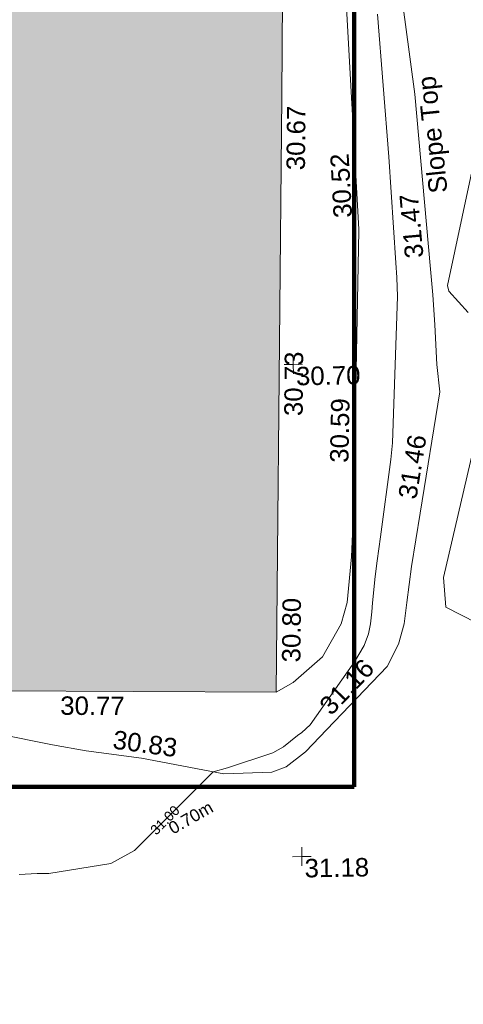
# Model space of a CAD drawing. Header units: millimetres. Extents: x -287732 to 520720, y -88450 to 287754.
# Tile 283 of 383: x 120288 to 129302, y 113792 to 133799. Entities that reach past the tile are written whole.
import ezdxf

# ---------------------------------------------------------------- set-up
doc = ezdxf.new("R2010")
doc.units = ezdxf.units.MM
doc.linetypes.add('IMPORT-UG_ELEC_QLB2 _2_', pattern=[2500, 1500, -300.0000000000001, 0, -50, 150, -300.0000000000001, 0, -200])
doc.linetypes.add('IMPORT-UG_ELEC_STREET LIGHTING_QLB2 _2_', pattern=[2700, 1500, -300.0000000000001, 0, -250, 150, -300.0000000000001, 0, -200])
for name, color, linetype, lineweight, true_color in [('00_UAV_BUILDING_OUTLINE', 5, 'Continuous', 9, 0x0000ff), ('00_UAV_LEVEL_SPOT', 7, 'Continuous', 9, 0x666666), ('00_UAV_SLOPE_BOTTOM', 30, 'Continuous', 9, 0xff7f00), ('00_UAV_SLOPE_TOP', 40, 'Continuous', 9, 0xffbf00), ('01_DTM_CONTOUR_MNR', 7, 'Continuous', 9, 0xa5a552), ('01_DTM_CONTOUR_MNR_LABELS', 7, 'Continuous', 9, 0xa5a552), ('12333-PUM-2D-U-0001-C01 - Rev2_REVIT IMPORT_dwg', 7, 'Continuous', 9, 0x767676), ('A_RHA_Line', 7, 'Continuous', 9, 0x00a600), ('PUM-ELECTRIC-QLB2', 1, 'IMPORT-UG_ELEC_QLB2 _2_', 9, 0xff0000)]:
    doc.layers.add(name, color=color, linetype=linetype, lineweight=lineweight, true_color=true_color)
doc.layers.add('A_RHA_Detail', color=7, linetype='Continuous', lineweight=9)
doc.styles.add('Arial_1', font='arial.ttf', dxfattribs={"height": 250})
doc.styles.add('Swis721 Lt BT_1', font='swissl.ttf', dxfattribs={"height": 200})
doc.styles.add('Swis721 Lt BT_2', font='swissl.ttf', dxfattribs={"height": 375})

# ---------------------------------------------------------------- blocks, each defined once
blk = doc.blocks.new('12333-PUM-2D-U-0001-C01 - Rev2_REVIT IMPORT_dwg_UAV-2077255-Site Location Plan Proposed')
at = {"layer": '00_UAV_LEVEL_SPOT', "color": 254, "true_color": 0xcccccc, "flags": 128}
for points in [[(0, -500.0000000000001), (0, 0), (-500.0000000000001, 0)], [(500.0000000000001, 0), (0, 0), (0, 500.0000000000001)]]:
    blk.add_lwpolyline(points, dxfattribs=at)
blk = doc.blocks.new('12333-PUM-2D-U-0001-C01 - Rev2_REVIT IMPORT_dwg_MGS62954_T2_Galway_ITM_3d_Rev1-2077680-Site Location Plan Proposed')
at = {"layer": '00_UAV_SLOPE_BOTTOM', "color": 254, "true_color": 0xcccccc, "flags": 128}
blk.add_lwpolyline([(534029539.7980002, 725673348.1600001), (534029884.798, 725673540.1600002), (534030493.798, 725674053.1600002), (534030884.798, 725674714.1600002), (534031007.7980002, 725675142.1600001), (534031113.7980001, 725676068.1600001), (534031169.7980001, 725677001.1600002), (534031196.5372235, 725677726.4295961), (534031379.798, 725682697.1600003), (534031378.8274113, 725682722.4936513), (534031187.4078652, 725687718.7967817), (534031152.7980001, 725688622.1600001), (534030929.798, 725690689.1600001), (534030780.7980001, 725691037.1600001), (534030557.7980001, 725691312.1600003), (534030292.7980001, 725691594.1600002), (534029889.798, 725691864.1600002), (534029489.2406164, 725691956.7223403), (534029400.7980001, 725691977.1600002), (534028898.7980001, 725692072.1600003), (534028298.798, 725692150.1600002), (534024510.4784374, 725692333.592356)], dxfattribs=at)
at = {"layer": '00_UAV_SLOPE_TOP', "color": 254, "true_color": 0xcccccc, "flags": 128}
blk.add_lwpolyline([(534023859.7980002, 725672598.1600001), (534024975.798, 725672358.1600001), (534025652.798, 725672221.1600002), (534025914.0072622, 725672182.8833323), (534026778.7980001, 725672056.1600001), (534028443.798, 725671708.1600001), (534029417.7980001, 725671727.1600002), (534029712.7980001, 725671831.1600001), (534030108.798, 725672126.1600002), (534030553.2112755, 725672574.5154394), (534031799.7980001, 725673832.1600003), (534032041.798, 725674282.1600002), (534032160.7980001, 725674691.1600001), (534032224.7980002, 725675122.16), (534032331.7980001, 725675856.1600001), (534032525.915736, 725676934.3209889), (534032968.7980002, 725679394.1600001), (534032917.7980001, 725679945.1600002), (534032889.798, 725680758.1600002), (534032861.7980001, 725681364.1600002), (534032823.6186489, 725681889.4153154), (534032564.7980001, 725685450.1600001), (534032398.0738111, 725686869.5093468), (534031956.798, 725690626.1600003)], dxfattribs=at)
at = {"layer": '01_DTM_CONTOUR_MNR', "color": 254, "true_color": 0xcccccc, "flags": 128}
for points in [[(534024250.7640529, 725669734.3969457), (534024615.6570021, 725669749.9792511), (534024856.2301365, 725669747.6020641), (534026120.2666638, 725669928.9572799), (534026599.3771389, 725670181.5222443), (534027231.3601657, 725670789.4195963), (534028230, 725671750.0000001), (534028519.5605678, 725671828.6175739), (534029448.7291521, 725672117.8435509), (534029664.6498303, 725672235.4838711), (534029954.5658684, 725672462.6835803), (534030046.8640475, 725672517.0508404), (534030217.4682875, 725672672.9976625), (534031142.4142172, 725673940.4342538), (534031344.371305, 725674265.818752), (534031436.5483236, 725674503.6932939), (534031476.8531222, 725674700.6741699), (534031511.0396519, 725674943.9410058), (534031528.6308851, 725675131.4275887), (534031588.1967706, 725675660.732494), (534031635.8540196, 725675979.4841441), (534031714.4091898, 725676464.9771758), (534031948.1608068, 725678033.224627), (534031985.5316988, 725678374.7534347), (534032139.8824271, 725681343.0670948), (534032136.9083803, 725681727.5481737), (534032118.7372913, 725682031.1432635), (534032017.1983948, 725684184.9962589), (534031832.9546013, 725687084.5630596)], [(534033632.0116445, 725674685.552835), (534033011.0893589, 725675012.8986715), (534032974.7417241, 725675617.7085242), (534033618.9060435, 725678167.4610142)], [(534033574.2451833, 725680994.9105221), (534033184.8175726, 725681432.1816828), (534033161.9276544, 725681550.8961946), (534033988.7478467, 725685118.0686824)]]:
    blk.add_lwpolyline(points, dxfattribs=at)
at = {"xscale": 0.375, "yscale": 0.375, "zscale": 0.375}
for p in [(534030000, 725680000), (534030000, 725670000.0000001)]:
    blk.add_blockref('12333-PUM-2D-U-0001-C01 - Rev2_REVIT IMPORT_dwg_UAV-2077255-Site Location Plan Proposed', p, dxfattribs=at)
at = {"layer": '00_UAV_BUILDING_OUTLINE', "color": 251, "true_color": 0x666666, "char_height": 375, "width": 1495.902363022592, "attachment_point": 1, "line_spacing_factor": 1.005061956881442, "style": 'Swis721 Lt BT_2'}
for s, insert, rotation in [('30.67', (534029930.8657612, 725683950.4997643), 88.4784347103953), ('30.73', (534029797.7034922, 725678956.5202353), 88.47843471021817), ('30.80', (534029664.8203693, 725673953.8744336), 88.47843471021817), ('30.77', (534025149.0495003, 725673339.9149935), 358.6864590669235)]:
    blk.add_mtext(s, dxfattribs=dict(at, insert=insert, rotation=rotation))
at = {"layer": '00_UAV_LEVEL_SPOT', "char_height": 375, "width": 1495.902363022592, "attachment_point": 1, "line_spacing_factor": 1.005061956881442, "style": 'Swis721 Lt BT_2'}
for s, insert in [('30.70', (534030051.8765643, 725679949.1441548)), ('31.18', (534030051.8765643, 725669949.1441548))]:
    blk.add_mtext(s, dxfattribs=dict(at, insert=insert))
at = {"layer": '00_UAV_SLOPE_BOTTOM', "color": 251, "true_color": 0x666666, "char_height": 375, "width": 1495.902363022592, "attachment_point": 1, "line_spacing_factor": 1.005061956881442, "style": 'Swis721 Lt BT_2'}
for s, insert, rotation in [('30.52', (534030874.3898221, 725682953.3509303), 92.19405636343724), ('30.59', (534030710.8545792, 725677994.5055813), 87.88857679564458)]:
    blk.add_mtext(s, dxfattribs=dict(at, insert=insert, rotation=rotation))
at = {"layer": '00_UAV_SLOPE_TOP', "color": 251, "true_color": 0x666666, "char_height": 375, "attachment_point": 1, "line_spacing_factor": 1.005061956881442, "style": 'Swis721 Lt BT_2'}
for s, insert, width, rotation in [('Slope Top', (534032822.5144031, 725683412.8080721), 2763.857699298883, 94.88595738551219), ('31.47', (534032311.5681452, 725682102.8553445), 1495.902363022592, 94.15735976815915), ('31.46', (534032082.821885, 725677268.1176393), 1495.902363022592, 79.79351650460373), ('31.16', (534030377.4826069, 725673100.701528), 1495.902363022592, 45.252997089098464), ('30.83', (534026236.5971128, 725672634.2015712), 1495.902363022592, 351.2292500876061)]:
    blk.add_mtext(s, dxfattribs=dict(at, insert=insert, width=width, rotation=rotation))
at = {"layer": '01_DTM_CONTOUR_MNR_LABELS', "color": 251, "true_color": 0x666666, "insert": (534027162.3870933, 725670861.1254705), "char_height": 200, "width": 797.8007824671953, "attachment_point": 2, "rotation": 43.887123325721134, "line_spacing_factor": 1.005061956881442, "style": 'Swis721 Lt BT_1'}
blk.add_mtext('31.00', dxfattribs=at)
blk = doc.blocks.new('12333-PUM-2D-U-0001-C01 - Rev2_REVIT IMPORT_dwg-1620468-Site Location Plan Proposed')
blk.add_blockref('12333-PUM-2D-U-0001-C01 - Rev2_REVIT IMPORT_dwg_MGS62954_T2_Galway_ITM_3d_Rev1-2077680-Site Location Plan Proposed', (-533641079.6498471, -725615854.3561786))
at = {"layer": 'PUM-ELECTRIC-QLB2', "insert": (386616.6398614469, 55086.28443077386), "char_height": 250, "width": 1160.025439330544, "attachment_point": 2, "rotation": 28.689063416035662, "line_spacing_factor": 0.9417779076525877, "style": 'Arial_1'}
blk.add_mtext('0.70m', dxfattribs=at)

msp = doc.modelspace()

# ---------------------------------------------------------------- hatches: boundary and pattern name
at = {"layer": 'A_RHA_Detail', "true_color": 0xc0c0c0}
h = msp.add_hatch(color=9, dxfattribs=at)
h.paths.add_polyline_path([(-80880.60083809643, -68502.79057078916), (-80400.865924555, -68483.41509113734), (-80400.865924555, -62984.64684185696), (-24474.85765177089, -63009.32043784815), (-24456.14471271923, -50840.30023858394), (-36622.55041039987, -50831.65104353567), (-36622.55041039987, -44228.57792613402), (-50959.0526582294, -44218.38599194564), (-50959.0526582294, -42573.78171514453), (-54563.9325804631, -42571.21897729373), (-54565.69773352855, -45054.17447474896), (-92408.82109321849, -45027.27149621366), (-92411.78875845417, -49201.74309222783), (-100061.9988811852, -49201.74309222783), (-100052.2214449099, -64852.82557838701), (-86120.90825229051, -64852.82557838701), (-86092.1662649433, -62957.90041523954), (-84861.10047608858, -62957.90041523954), (-84854.79052929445, -68240.109737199), (-80870.60226892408, -68240.10973722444)])
h.paths.add_polyline_path([(-137238.9269902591, -68461.9384092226), (-132719.7426408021, -68433.0633692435), (-132847.0731201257, -62850.04282283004), (-130454.6837966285, -62916.63108078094), (-130498.2830220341, -61355.85393642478), (-117581.136331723, -61423.42893438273), (-117492.3908565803, -49183.91309190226), (-125136.5200282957, -49178.47881952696), (-125133.572703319, -45032.61887136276), (-163007.1824077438, -45005.6942194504), (-163007.1824076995, -44090.2963411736), (-163123.8521269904, -44090.21339942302), (-163122.6389897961, -42383.75184302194), (-166563.8543419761, -42383.75184298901), (-166565.034908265, -44044.39824208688), (-193158.4656786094, -44025.49275805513), (-193195.152889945, -62863.65652504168), (-137269.7106414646, -62916.63108078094), (-137254.3708868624, -65679.90523788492)])
h.paths.add_polyline_path([(120310.9497607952, -32334.28230164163), (120312.4652266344, -31610.73011961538), (133451.2244789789, -31638.24899384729), (133469.2230092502, -19717.98315780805), (121295.7536929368, -19692.48606430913), (121319.8434528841, -8190.941560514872), (112277.0825930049, -8172.001674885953), (112263.1770823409, -14811.1234547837), (78285.85310969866, -14739.95861438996), (78292.82277619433, -8167.077575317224), (75241.99098605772, -8160.673431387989), (69355.76844233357, -8152.931592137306), (69353.6659720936, -9156.74635762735), (68372.60878945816, -9154.691552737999), (68372.60878945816, -13705.52853215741), (69333.7233474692, -13707.54156770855), (69325.07112547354, -16249.53369228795), (66623.4489111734, -16249.53369228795), (66619.79243935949, -17995.29925530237), (65989.07757494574, -17995.2992552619), (65985.44262772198, -19730.78799483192), (57152.23993377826, -19712.28702421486), (57127.42535098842, -31559.89463417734), (70277.87165424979, -31587.43801817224), (70277.87165431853, -32271.7414715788), (78263.96947909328, -32285.12944888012), (78266.62661740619, -31019.79372153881), (112335.8856506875, -31091.15111860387), (112335.8856506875, -32317.57330553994), (119781.4233959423, -32333.17321913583)])
h.paths.add_polyline_path([(7503.717409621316, -1791.439263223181), (15482.43097392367, -674.0213231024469), (15484.0826588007, 148.1327206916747), (56188.28042539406, 205.5276654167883), (56155.84326007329, 14338.3166313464), (18016.62665935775, 14236.48149539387), (17967.9025208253, 34313.18372071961), (21727.10644863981, 34324.0692624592), (21708.90974962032, 40608.10218321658), (18009.66447159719, 40608.10218321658), (17995.54603706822, 45483.75063442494), (9770.084204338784, 45420.6329473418), (3966.213879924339, 45446.76585222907), (3984.771235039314, 14176.56786832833), (1023.062455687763, 14176.56786837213), (-276.5134647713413, 14190.52623461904), (-231.6790044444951, 5968.135265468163), (-226.4491536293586, 193.7444677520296), (553.0869992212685, 183.4716499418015), (7477.609307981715, 143.2867586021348), (7488.638446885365, -674.0213231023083)])
h.paths.add_polyline_path([(77755.59663317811, 53.47451145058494), (77729.51881611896, 1699.844979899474), (94464.47132486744, 1659.976083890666), (94606.37913471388, 17991.390236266), (88810.4190114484, 18015.03260816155), (88799.89418497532, 14436.74271609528), (69413.88950349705, 14457.8773889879), (69377.35724448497, 99.62816357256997), (75241.99098605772, 67.32134432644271)])
h.paths.add_polyline_path([(61252.12079701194, 46453.95617366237), (105774.7348988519, 46472.68783506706), (105768.2642198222, 61852.61234306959), (92285.13876309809, 61852.61234306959), (92308.59670399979, 65784.30757140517), (96107.4668000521, 65767.60445243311), (96059.68081117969, 75209.20847378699), (101084.8427276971, 75071.88872764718), (104988.0046543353, 74765.36560406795), (108403.6894220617, 74363.8408943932), (112009.2703903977, 73787.25420861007), (115645.3524815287, 73049.69667206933), (116890.8108051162, 72761.69136252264), (120208.9929833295, 71893.18353872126), (120865.241739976, 71703.68484519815), (124135.6329506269, 70669.67317906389), (127435.6253142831, 69480.50055823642), (127820.4368670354, 69394.93141813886), (128274.3081769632, 69331.69585753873), (128731.8791144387, 69306.66104516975), (129189.9401488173, 69320.00258290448), (129645.2782985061, 69371.62688826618), (130094.6997111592, 69461.17185603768), (130535.0520071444, 69588.00939074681), (130963.246434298, 69751.24981927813), (131376.2795165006, 69949.74812590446), (131771.2541232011, 70182.11198903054), (132162.5575600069, 70460.5404660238), (132496.0921583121, 70741.69081113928), (132820.871367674, 71064.98072578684), (133117.4593294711, 71414.31364272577), (133383.77568926, 71787.23923950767), (133616.5473239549, 72178.5372844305), (133817.1647262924, 72590.54524898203), (133982.6025969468, 73017.89547513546), (134111.7005086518, 73457.59040801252), (134203.5529320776, 73906.54590458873), (134257.5155883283, 74361.61286216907), (134272.5462649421, 74819.5993153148), (134250.5259875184, 75277.29281745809), (134189.6227572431, 75731.48297747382), (134090.9274700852, 76178.98397757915), (133955.1324028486, 76616.65691993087), (133783.1900598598, 77041.43184345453), (133576.3064937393, 77450.32925647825), (133335.932843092, 77840.48103920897), (133063.7551572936, 78209.15055532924), (132761.6825665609, 78553.75185442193), (132431.8338935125, 78871.8678050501), (132076.5227905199, 79161.26705197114), (131698.2415080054, 79419.91966861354), (131299.6434187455, 79646.01139197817), (131093.5942456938, 79746.34209763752), (132146.0467355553, 83110.22226145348), (122787.7632953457, 86282.54285518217), (121604.3555412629, 82800.3591886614), (117095.9864227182, 83870.84033785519), (116841.9598400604, 83526.35449572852), (116120.5435466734, 91221.93611972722), (110237.7341284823, 91274.27491021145), (110194.3680786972, 90435.39030214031), (104988.0046543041, 90486.49901390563), (104973.2761846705, 94309.82427956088), (103746.1314668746, 94309.8242795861), (103839.9937121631, 122852.1474271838), (96365.09202306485, 122931.9599470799), (96350.3400238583, 123952.4168585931), (104555.5505249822, 123902.1925226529), (104607.3234458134, 120248.5396156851), (125502.5015002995, 120134.1933400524), (125662.0200253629, 137657.3796882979), (114479.5865733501, 137699.2256881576), (114382.306264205, 129149.9458158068), (104644.159003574, 129187.9975073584), (104577.9931702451, 126217.3903144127), (101184.4926406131, 126159.1566967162), (101264.6166812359, 135959.2655565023), (89967.23178808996, 135988.8856164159), (89927.63362986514, 125823.6463181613), (93630.53562302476, 125840.7948842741), (93580.65688892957, 122931.9599470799), (88697.38835376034, 122904.7310126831), (88679.3898954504, 95739.09143775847), (86378.25848996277, 95739.09143775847), (86378.18187189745, 96178.1008337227), (83279.50743284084, 96200.92083327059), (83273.62493422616, 95735.74732133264), (70169.67509619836, 95733.22421950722), (70166.26842742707, 96272.07409347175), (66674.99731294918, 96257.14073655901), (66654.74538556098, 95755.71092136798), (65784.77231079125, 95755.71092136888), (65887.65094984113, 117470.630565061), (53473.3427162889, 117487.9046429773), (53434.44066309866, 98570.46349063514), (40649.41626916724, 98570.46349063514), (40610.16711559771, 94406.01479078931), (38853.82372868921, 94410.36303440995), (38848.65589191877, 89463.65332729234), (40612.46601912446, 89518.45976927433), (40665.38257362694, 86257.73741128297), (38372.19584460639, 86305.72309285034), (38369.79374539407, 76901.0507917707), (50937.9512507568, 76944.40198294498), (50922.88567286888, 74598.78180889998), (56484.9061132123, 74588.85093771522), (56484.9061132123, 75194.85181995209), (92465.4037153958, 75233.0258166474), (92645.92783662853, 71766.64845094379), (89810.55521366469, 69362.83965827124), (85313.16173974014, 69360.94750420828), (85313.16173974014, 66907.4050808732), (75210.14498263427, 66903.15451589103), (75210.14498263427, 63815.70944550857), (70819.40014309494, 63815.70999200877), (70819.21601505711, 64253.35708059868), (69456.83415683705, 64253.35708059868), (69455.7195737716, 66901.99623166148), (61303.32856759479, 66898.5668068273), (61304.56054988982, 63970.32021231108), (70500.41048208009, 63970.32021219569), (70500.4088543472, 61852.59006207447), (61245.6438848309, 61848.69637488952), (61252.03558504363, 46656.49344428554)])
h.paths.add_polyline_path([(-17153.16561239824, 48569.32684293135), (-17153.16561224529, 60770.38083685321), (-29362.88357759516, 60774.70428694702), (-29362.88357759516, 67399.20394580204), (-43507.24466814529, 67405.01911303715), (-43488.5313307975, 69093.07334175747), (-45766.41866231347, 69109.32868388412), (-45794.3462003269, 67405.01911303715), (-47272.11273194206, 67404.2124544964), (-47272.44887633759, 66454.91798908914), (-86004.56386332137, 66468.63299519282), (-86006.66970787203, 60521.58362721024), (-92662.87722510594, 60521.58362721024), (-92665.2138765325, 50184.35611932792), (-79752.0168396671, 50179.78309939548), (-79752.016597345, 48591.4932381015), (-17157.7163123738, 48569.32845417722)])
h.paths.add_polyline_path([(-201056.4185878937, 48628.75479108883), (-138377.9751621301, 48634.64535779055), (-138377.9751621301, 50133.28201003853), (-125467.710581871, 50134.49626164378), (-125468.6909603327, 60566.1903686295), (-132186.8595614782, 60565.86652591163), (-132187.4203588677, 66533.0197876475), (-170643.3098734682, 66805.61809689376), (-170643.3098732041, 67738.78475848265), (-200340.0100486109, 67488.93693764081), (-200348.7171487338, 60827.78025104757), (-201057.5650552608, 60827.71357558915), (-201056.6510294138, 51102.04313372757)])
h.paths.add_polyline_path([(-240051.5126725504, 54769.19491160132), (-239444.490259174, 54811.10754483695), (-239186.5396223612, 54841.92927608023), (-238764.8191577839, 54940.98166103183), (-238382.4735933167, 55122.46891388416), (-237990.3402229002, 55354.87497234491), (-237269.2031023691, 55936.21515020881), (-237032.4836384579, 56225.56611516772), (-236793.0039602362, 56569.31473944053), (-236554.5880578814, 57004.26389721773), (-236432.7219585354, 57267.46508908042), (-236300.081527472, 57753.26238983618), (-236250.7285154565, 58017.17885684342), (-236235.6490609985, 58516.21786804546), (-236233.2538429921, 58987.85640053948), (-236213.7029795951, 59823.48083769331), (-236363.8287855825, 59820.86038205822), (-236634.0279869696, 60698.06075827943), (-236391.9547756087, 61432.19726339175), (-236225.4740089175, 61435.10319600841), (-236201.6036569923, 62637.68779596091), (-232563.5271750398, 62639.28734435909), (-232563.5271750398, 63049.03842404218), (-232732.1945866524, 63049.15302218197), (-232860.1521277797, 63457.95890274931), (-232731.606808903, 63914.24862697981), (-232560.8209656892, 63914.24862697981), (-232515.1276847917, 70598.00033009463), (-240628.6947849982, 70598.85496273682), (-240629.7923196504, 72350.98321577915), (-246412.6011212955, 72347.36085933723), (-246412.6011212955, 70616.45923936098), (-254449.5805725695, 70618.60952619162), (-254454.637144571, 70754.06491720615), (-254469.7140363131, 73191.66276250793), (-263883.2532625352, 73267.83063688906), (-263902.4181505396, 68260.74348553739), (-263714.8217520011, 68259.82096572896), (-263552.9672900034, 67819.65434396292), (-263719.0883117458, 67392.2068408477), (-263913.6298699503, 67392.20684284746), (-263956.7001913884, 58633.76423459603), (-260181.1963171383, 58611.22607638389), (-260192.3146983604, 56354.25111579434), (-257184.684388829, 56339.46086021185), (-257213.4419957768, 57092.93866021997), (-257338.5163846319, 57093.27331223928), (-257471.0109294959, 57531.74572308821), (-257338.5163845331, 58062.22513696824), (-257203.4956297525, 58064.06881289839), (-257173.5751889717, 58598.54056692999), (-256478.2273617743, 58575.27357994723), (-256478.2273617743, 58788.51859473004), (-256013.0091299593, 58911.92701534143), (-255397.0786664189, 58780.99767617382), (-255397.0786664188, 58595.982422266), (-243809.885361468, 58585.92793201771), (-243805.3570672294, 58352.04527760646), (-243740.939469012, 57884.52572680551), (-243619.0830608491, 57421.84877545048), (-243424.3877545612, 56943.65915412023), (-243247.1437899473, 56608.24157713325), (-243003.0710579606, 56249.99021479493), (-242732.2093200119, 55932.75703082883), (-242371.7230178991, 55603.12658811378), (-242141.255125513, 55424.88676767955), (-241804.9643037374, 55216.88439822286), (-241529.4640827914, 55077.02869055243), (-241100.6275144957, 54917.18295003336), (-240836.2134980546, 54840.82833176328), (-240453.4486195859, 54788.60784130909), (-240218.9578693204, 54777.28227442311)])
h.paths.add_polyline_path([(40276.69022552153, 59895.36417752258), (40328.62676029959, 69196.9439153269), (36588.99968785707, 69217.8245910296), (36619.46637569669, 74674.25962428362), (32264.36460078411, 74687.02318924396), (32233.48293867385, 69156.26826306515), (11916.69390495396, 69269.70959686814), (11966.66200111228, 78218.75165974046), (29087.509017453, 78123.15526808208), (29143.44567205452, 88141.1370047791), (15719.348796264, 88216.09212953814), (15732.60379610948, 90589.9978889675), (4594.294101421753, 90652.19003489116), (4525.129359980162, 78265.12250449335), (10096.76365553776, 78234.01258731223), (10077.43887221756, 74773.03821910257), (4547.641142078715, 74803.91453678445), (4465.579974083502, 60107.1600234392), (19125.89094760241, 60025.30234268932), (19139.86249374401, 62527.53804644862), (31738.59196305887, 62457.19146404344), (31724.55430858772, 59943.11609815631), (38369.79364225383, 59906.01157293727)])
h.paths.add_polyline_path([(-246083.0241259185, 72334.29150213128), (-246083.0594797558, 72334.30275087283), (-246208.2905500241, 72334.29150213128)])
h.paths.add_polyline_path([(-114575.3004830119, 112178.0758695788), (-114575.3246435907, 112178.0758695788), (-114707.2752166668, 115801.5811617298)])
h.paths.add_polyline_path([(-154699.9178765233, 101760.4080976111), (-114382.050333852, 101776.0542914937), (-114382.050333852, 106926.9360164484), (-113755.641395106, 106927.1792101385), (-113757.5507412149, 111847.2721531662), (-114431.6837526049, 111847.2721531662), (-114431.8097758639, 112178.0758695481), (-114575.3004830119, 112178.0758695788), (-114578.9984943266, 121707.2390833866), (-123056.9849702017, 121707.2390833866), (-123068.8201032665, 156452.7036899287), (-119381.2340625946, 156454.1348067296), (-119381.2340625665, 160165.8597952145), (-115501.031452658, 160167.3662801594), (-115503.3750945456, 166206.5793118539), (-132411.7987151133, 166599.6604729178), (-132411.8243278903, 166665.6603411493), (-135275.0124468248, 166664.5490317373), (-135275.0124468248, 166628.1883101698), (-135911.3205076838, 166628.1944502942), (-135911.3479256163, 166352.1604668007), (-152521.1633846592, 166345.7146753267), (-152518.3680955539, 159142.6836790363), (-150699.3133726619, 159117.9265656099), (-150758.5477087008, 122560.691203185), (-151059.2005266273, 122560.691203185), (-151061.0981347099, 121302.4374932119), (-154138.3148337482, 121372.6012653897), (-154138.3148337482, 121865.1834517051), (-154704.3888425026, 121867.2611370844), (-154688.5451973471, 119352.3937021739), (-154745.5933227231, 119352.3715636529), (-154745.5763474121, 118722.1532660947), (-160794.1544526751, 118748.7442832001), (-160794.1544526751, 119410.5425977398), (-163852.1622693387, 119422.408321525), (-163855.0715294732, 118762.2003111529), (-167568.6765459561, 118778.5256058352), (-166634.6619849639, 124395.1277019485), (-166930.050559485, 124500.0918161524), (-167568.6765459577, 124707.6250903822), (-168028.2173235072, 124841.3808647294), (-168630.5006276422, 124991.3056740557), (-169238.2056069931, 125117.4693074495), (-169850.3952285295, 125219.6772876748), (-170466.1255403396, 125297.7720169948), (-171089.11025998, 125351.8553033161), (-171704.4065937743, 125381.1774255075), (-172325.0479971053, 125386.3595015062), (-172782.2248668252, 125374.5832362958), (-173401.7764235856, 125337.4554476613), (-174109.844898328, 125263.4341236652), (-174634.1213722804, 125190.4100126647), (-175245.0145766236, 125080.719099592), (-176047.1958093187, 124895.7675260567), (-176665.4852587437, 124724.7228134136), (-177045.3001228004, 124609.1129151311), (-177631.5127792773, 124405.2077276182), (-176665.4852586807, 118818.5158794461), (-177558.9402083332, 118822.4435768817), (-177662.2853368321, 125263.4341236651), (-176365.3912351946, 126542.9270807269), (-159462.2970490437, 126319.910391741), (-157057.7396790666, 128609.0850976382), (-157060.6673204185, 136153.1661957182), (-158638.8016610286, 137740.2441626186), (-159352.3735831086, 137740.2441626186), (-161634.4140634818, 140201.1078539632), (-168727.9404945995, 140256.8191146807), (-171035.0401161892, 137942.8847305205), (-174184.1459014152, 137942.8847305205), (-176460.1167434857, 140292.2858551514), (-177341.6856934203, 140292.2858551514), (-177341.7113613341, 140358.4281613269), (-183428.5803825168, 140356.0660244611), (-185921.6385985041, 137917.4639994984), (-185921.6385985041, 131757.3091155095), (-186906.8767412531, 131756.9267733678), (-187725.3914540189, 130809.9989183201), (-187724.058890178, 127376.1828148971), (-186481.0281350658, 126304.5577463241), (-186479.4846754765, 122327.2959175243), (-185176.2828158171, 121059.4673825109), (-180304.1129154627, 121059.4673824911), (-180304.1136492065, 118802.0484409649), (-193555.3706955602, 118802.0484409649), (-193555.368699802, 133117.8341649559), (-192593.6442938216, 133118.2073819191), (-192593.6442938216, 134200.8158367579), (-192224.6284783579, 134200.9592041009), (-192225.5653014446, 136615.0101267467), (-192595.0012460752, 136615.0101267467), (-192595.4357332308, 137734.4745165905), (-193589.2709668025, 137734.4746851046), (-193589.2685988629, 147474.570583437), (-193163.2062206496, 147492.8644732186), (-192765.7252967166, 147531.087133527), (-192359.9383250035, 147589.5931622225), (-192199.8207947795, 147616.5827294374), (-191882.7548926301, 147682.9245600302), (-191568.5380070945, 147761.6632019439), (-191257.654638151, 147852.677242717), (-190828.6072909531, 148002.2045655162), (-190647.7999969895, 148070.9514233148), (-190349.7690789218, 148197.8750094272), (-190056.9509284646, 148336.4013817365), (-189769.797051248, 148486.3169427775), (-189405.3590254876, 148698.0567944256), (-189132.906026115, 148873.2749095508), (-188867.542109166, 149059.0543929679), (-188609.6764469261, 149255.1087866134), (-188354.9814055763, 149465.3525772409), (-188079.6339208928, 149713.879248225), (-187884.9836199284, 149901.8220103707), (-187545.928247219, 150265.8040604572), (-187446.29984479, 150378.3960832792), (-187241.3270201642, 150629.2310214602), (-187046.3599558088, 150887.9197697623), (-186861.6992771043, 151154.0634500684), (-186546.1373636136, 151669.829875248), (-186524.4196769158, 151707.0632450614), (-163675.2898318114, 151669.829875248), (-163687.5843045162, 148134.07679455), (-157303.6541541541, 148136.492106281), (-157303.6541541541, 155759.91501608), (-157557.4317586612, 155765.0384228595), (-157555.9168973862, 166678.0466575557), (-187009.2021991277, 166699.7464767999), (-187013.0952111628, 162054.4009359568), (-188707.17754695, 162044.5925187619), (-188705.9961892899, 155021.5333641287), (-188737.9999316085, 154650.5326604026), (-188799.0133969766, 154283.1866125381), (-188857.2045401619, 154035.4341107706), (-188966.1106131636, 153679.3368924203), (-189102.6200311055, 153332.8820747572), (-189265.8911675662, 152998.2056672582), (-189454.9174011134, 152677.371060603), (-189645.2484685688, 152421.3220123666), (-189916.9563410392, 152104.2450531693), (-190212.7041973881, 151809.4634871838), (-190530.6686598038, 151538.7947471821), (-190868.8893671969, 151293.9075915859), (-191225.281078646, 151076.3118324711), (-191597.6465194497, 150887.3490191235), (-192092.8415776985, 150682.5621956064), (-192519.2468154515, 150561.8451365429), (-192903.8930791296, 150482.240889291), (-193187.215491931, 150440.8868273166), (-193594.1866364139, 150407.1257787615), (-193594.5952989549, 151459.9895227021), (-205369.2399268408, 151455.4201247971), (-205354.4523517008, 113350.0822379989), (-207187.1580384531, 113349.3710182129), (-207184.3024929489, 105991.0636522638), (-205312.8748221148, 105991.1901500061), (-205311.2362476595, 101769.6553082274), (-175488.6451201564, 101781.2285901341), (-175488.6451201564, 110889.6985621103), (-154703.4627663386, 110897.5679794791), (-154700.2792295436, 102691.5597281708)])
h.paths.add_polyline_path([(193735.9435693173, 113047.8274774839), (208865.0938716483, 114991.0266430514), (208976.1154123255, 114126.6471160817), (216447.8967332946, 115086.3281915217), (216038.7305308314, 118271.9702413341), (232648.5073383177, 120405.3421626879), (233425.993615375, 114352.0734369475), (240632.2017567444, 115277.6440988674), (239854.8412683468, 121329.9334727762), (256406.8682407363, 123455.8879629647), (257091.7572256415, 118089.1198988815), (264572.2871227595, 119040.8180953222), (261877.8350555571, 138524.7609215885), (259178.7147038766, 138221.6086035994), (259197.3483655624, 137439.0084132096), (254686.1480587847, 136897.0007612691), (255412.6810205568, 131314.8303176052), (240852.7447969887, 129522.4514056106), (239771.0426543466, 137918.8519126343), (240649.5822431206, 138010.1984551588), (240062.3063116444, 142776.6750342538), (239165.7694642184, 142685.0143484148), (237630.9646614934, 151018.3171732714), (266172.8791088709, 154560.7889781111), (271297.1876944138, 142612.4006970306), (276531.7397502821, 144861.098714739), (274941.5029779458, 148527.9037281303), (302074.5307653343, 160134.9084326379), (300215.9323773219, 164320.1841173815), (301528.1613272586, 164907.0997989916), (300405.1237791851, 167477.8916353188), (299016.6944531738, 166945.7181824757), (295626.7488506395, 174518.754428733), (294333.0289184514, 177537.1551681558), (287288.8475947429, 174518.754428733), (289427.6893504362, 169661.0163463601), (272956.7816584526, 162557.1203578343), (271943.2187787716, 164897.4305293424), (267016.3118217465, 162764.0369715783), (268502.3094164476, 159357.0430143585), (265200.4029574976, 157946.4096681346), (226856.416695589, 153146.7821792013), (227510.3041274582, 148852.0205334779), (228280.9873165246, 141179.0007483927), (227302.3544112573, 141050.281300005), (227895.3788235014, 136433.1758633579), (228748.5501749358, 136523.8855003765), (229602.3077302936, 128023.7667641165), (217691.2359889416, 126493.8999679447), (217642.3600127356, 126874.433267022), (215138.5007311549, 126552.8357430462), (215194.9980427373, 126112.965074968), (215015.6132226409, 126089.924757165), (214840.9672575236, 127449.66446064), (192258.7012018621, 124549.1816390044), (193486.3576426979, 114991.0266430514)])
h.paths.add_polyline_path([(-78076.24187439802, 117605.5188722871), (-78076.23951902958, 117610.0871211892), (-78070.318122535, 129485.7330792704), (-74723.15926543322, 129478.385255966), (-74723.15926543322, 125435.7860624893), (-48015.64546086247, 125380.0246061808), (-47996.55031653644, 135872.5822179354), (-61198.15919578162, 135901.5630078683), (-74714.72264144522, 135923.5088764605), (-74723.6287602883, 131865.2975510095), (-78070.318122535, 131872.642169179), (-78062.97909487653, 149549.7689430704), (-58292.26570492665, 149541.5607197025), (-58292.26570491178, 148946.2407608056), (-37707.70924046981, 148937.6946533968), (-37703.30827430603, 159740.0672041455), (-44148.26955755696, 159742.7429641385), (-44148.26955755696, 162961.3319174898), (-49829.95437583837, 162961.3319174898), (-49830.92144130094, 160632.0129326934), (-78494.09026625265, 160643.9130440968), (-78494.09026625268, 161615.1537738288), (-78739.225852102, 161615.2555472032), (-78691.7919454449, 168187.9195488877), (-90844.57645036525, 168126.8149079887), (-90962.52567694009, 152686.7636277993), (-89064.97866809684, 152685.9758215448), (-89079.54115380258, 117610.0871211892), (-78374.80218507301, 117605.6428258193)])
h.paths.add_polyline_path([(69254.82576126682, 129235.9722870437), (69259.97086178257, 136167.789247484), (86068.0992678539, 136131.0235193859), (86008.66431381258, 164703.3084147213), (58789.63167882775, 164723.511581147), (58789.63167882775, 170119.2062865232), (54460.1632489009, 170122.4198087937), (54457.21717773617, 166153.279245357), (47042.2151650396, 166158.7829869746), (47041.10931533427, 164668.9097040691), (39173.27935198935, 164674.7495545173), (39172.83712618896, 164078.9539098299), (17014.87910992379, 164095.4005254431), (17002.38841206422, 147267.1142245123), (12659.63471563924, 147267.1142245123), (12653.60087534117, 139137.9291796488), (17031.41608901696, 139134.6797717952), (17024.5879174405, 129935.3194463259), (39191.34773726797, 129918.8662983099), (39191.34773726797, 129258.2867272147), (69014.0340609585, 129236.1510132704)])
h.paths.add_polyline_path([(39265.62356917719, 139467.8223435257), (33050.91021530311, 139484.1586867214), (33087.56357182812, 153427.9220784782), (39277.60130889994, 153411.6505991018), (39277.60130890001, 152830.3127277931), (43058.29603858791, 152820.3745823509), (43024.83899408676, 140092.5601633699), (39267.2657899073, 140092.5601633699)])
h.paths.add_polyline_path([(1979.548949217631, 189123.2414339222), (18699.10403225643, 189180.0465563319), (18678.46874730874, 195253.6675675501), (24349.02704561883, 195272.9334348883), (24334.96888372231, 199550.7690688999), (28829.78348974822, 199566.0403168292), (28798.3577216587, 208815.6446464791), (24334.949615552, 208806.151404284), (24333.90624841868, 209113.2475694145), (16811.59093053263, 209087.6903002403), (16806.58456499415, 208843.5909093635), (6772.293057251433, 208809.4991440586), (6797.166076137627, 201488.5780549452), (-8471.058649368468, 201436.7038490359), (-8471.058649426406, 200429.0172028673), (-11856.09020770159, 200417.5164702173), (-11823.72827009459, 190892.3684138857), (-7614.729360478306, 190906.6685966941), (-7614.729360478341, 190170.8290169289), (-4608.619189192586, 190169.2993656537), (-4608.238782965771, 190916.8832264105), (1973.379031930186, 190939.2444180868), (1977.122761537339, 189837.3456693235)])
h.paths.add_polyline_path([(-20506.22133143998, 190640.0286460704), (-20122.28942212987, 206347.1214480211), (-41550.34215551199, 207015.2557957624), (-41462.26177903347, 210449.6195896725), (-31391.41053372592, 210152.0276719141), (-31078.64493155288, 223862.5743669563), (-44305.08575743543, 224230.7972280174), (-44490.79956591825, 211865.5542346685), (-47510.12209648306, 211942.9901385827), (-47722.57925071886, 203659.0205614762), (-47076.06680548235, 203635.3001465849), (-47175.4684425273, 199531.9403872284), (-46801.21126120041, 199520.4703269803), (-46873.68175963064, 195478.5899481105), (-44600.40472248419, 195425.2559779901), (-44685.88459507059, 192243.2795180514), (-38073.99929115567, 192135.6564362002), (-38104.39995468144, 191126.972250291), (-21537.79264466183, 190668.5723412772)])
h.paths.add_polyline_path([(16801.02360973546, 195961.500137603), (9656.615133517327, 196015.1086063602), (9643.838150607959, 199513.9922857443), (11631.77992468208, 199485.8321209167), (11631.7920940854, 203322.2460456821), (16806.58456511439, 203391.4855728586), (16801.0407710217, 195984.4293109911)])
h.paths.add_polyline_path([(122084.9264926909, 200536.2570557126), (122088.1805162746, 206386.1947929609), (125211.1061638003, 206386.1947929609), (125211.1162733, 206645.8932837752), (126202.7098976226, 206645.8932838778), (126203.0204769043, 207041.0477229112), (130401.4034741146, 206979.0758390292), (130444.2691124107, 209883.280297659), (126202.8383603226, 209945.8832030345), (126203.0204769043, 214624.1281189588), (127364.791950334, 214624.1281190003), (127365.2106673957, 225380.2058567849), (126159.8599207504, 225380.2527798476), (126207.4133336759, 241475.3410923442), (119482.5411291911, 241495.8747898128), (119479.2041949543, 246182.0096278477), (109943.9121324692, 246175.2196735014), (109953.2702601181, 233033.381429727), (115000.5285021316, 233033.3814296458), (114999.579292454, 208653.4991933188), (112026.3032630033, 208653.4991933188), (112024.3519988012, 200538.6761891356), (122024.6079402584, 200536.2715596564)])
h.paths.add_polyline_path([(30087.05071580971, 200986.75440713), (38030.67179071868, 201028.6865660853), (38030.67179071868, 202922.9731660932), (38109.89531492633, 202923.3913649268), (38067.25569096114, 208827.6066631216), (38013.35839378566, 208827.6672237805), (38012.38630971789, 209012.5383931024), (30044.90685988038, 208970.480297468), (30076.83023715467, 202922.9203834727)])
h.paths.add_polyline_path([(195986.2599417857, 205661.5722736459), (202896.8751332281, 206052.0074670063), (202676.8862551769, 209945.7611691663), (195766.2710618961, 209555.3259759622)])
h.paths.add_polyline_path([(-91652.40581580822, 206392.6172135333), (-79454.24421187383, 206432.5105635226), (-79629.29258199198, 238245.6998510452), (-68904.21147484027, 238215.095164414), (-68918.55832832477, 246312.9061543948), (-68918.56040493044, 246314.0782553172), (-68756.515268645, 246312.9061543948), (-68755.20581930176, 246638.9786699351), (-79620.07671794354, 246651.3624133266), (-79606.5628449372, 247343.5411849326), (-82154.50636787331, 247318.0695596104), (-82154.50636787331, 247488.1275895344), (-91640.64698348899, 247472.5371040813), (-91638.72040628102, 246846.4753752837), (-131470.3702759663, 246641.42150215), (-131470.3702759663, 250159.5419305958), (-142857.1087886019, 250176.7939677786), (-142864.0554935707, 246220.0701029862), (-165118.8027587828, 246272.3986783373), (-165040.0492656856, 253907.936045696), (-178677.4727934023, 253929.5079730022), (-178699.5521575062, 238176.7234097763), (-138599.3373496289, 238209.4781454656), (-138548.4479938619, 206627.5237025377), (-126646.6702863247, 206572.2299428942), (-126666.6805510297, 234825.8818836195), (-124962.7180531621, 234825.9534805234), (-124969.0241559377, 234688.4891474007), (-91595.61129713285, 234664.3133306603), (-91650.87307429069, 207155.5994723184)])
h.paths.add_polyline_path([(142123.7078574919, 209113.5383730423), (152768.4446292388, 209127.3137314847), (152745.2992288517, 227012.63380935), (142100.5623961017, 226998.8584508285), (142121.8067345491, 210582.5602643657)])
h.paths.add_polyline_path([(168998.8561129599, 209274.9592350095), (169026.8416078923, 226860.3446540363), (161686.6780314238, 226876.6646907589), (161647.6783165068, 209291.3037608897), (168846.6177107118, 209275.2977201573)])
h.paths.add_polyline_path([(49761.46820719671, 218476.5678095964), (49794.00484360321, 223316.1680811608), (41274.07755982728, 223363.4010619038), (41273.58999769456, 223290.8795634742), (32187.30576796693, 223351.9666549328), (32202.10532419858, 225553.2987454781), (20081.83724695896, 225634.7833114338), (20035.26675877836, 218707.7438801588), (31566.33951793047, 218630.2204881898), (31566.12891731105, 218598.8950898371), (49750.1971391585, 218476.6435849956)])
h.paths.add_polyline_path([(162361.9830851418, 234154.05208666), (162366.6425722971, 241589.9129272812), (135261.102696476, 241630.986197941), (135249.088870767, 234197.8735112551), (160249.0277027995, 234157.4671671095)])
h.paths.add_polyline_path([(176458.8604389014, 246709.5724700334), (176516.2484477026, 252173.1529804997), (168884.2833866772, 252253.3171281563), (168934.86529241, 257068.9279575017), (164355.0504715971, 257117.0331241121), (164296.1746742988, 251511.808811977), (164416.8965511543, 251510.5407811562), (164367.8024342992, 246836.573754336), (171460.1142273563, 246762.0779818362)])

# ---------------------------------------------------------------- linework, layer by layer
at = {"layer": 'A_RHA_Line', "color": 1, "lineweight": 140, "true_color": 0xff0000}
for p, q in [((127084.7013004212, 118208.5986895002), (127084.7013004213, 139599.1824514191)), ((115302.9517155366, 118208.5986895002), (127084.7013004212, 118208.5986895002))]:
    msp.add_line(p, q, dxfattribs=at)
at = {"layer": 'A_RHA_Line', "color": 7}
for p, q in [((125612.7029637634, 132239.8768426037), (125658.2136086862, 137239.2429802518)), ((125567.1923187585, 127240.510704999), (125612.7029637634, 132239.8768426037)), ((125521.6816738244, 122241.1445672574), (125567.1923187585, 127240.510704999)), ((125502.5015004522, 120134.193340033), (125521.6816738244, 122241.1445672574)), ((117611.4083379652, 120177.3763708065), (122610.3387066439, 120150.0203429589)), ((122610.3387066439, 120150.0203429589), (125502.5015004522, 120134.193340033))]:
    msp.add_line(p, q, dxfattribs=at)

# ---------------------------------------------------------------- block references
at = {"layer": '12333-PUM-2D-U-0001-C01 - Rev2_REVIT IMPORT_dwg', "color": 254, "linetype": 'IMPORT-UG_ELEC_STREET LIGHTING_QLB2 _2_', "true_color": 0xffd4d4, "rotation": 0.9999999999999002}
msp.add_blockref('12333-PUM-2D-U-0001-C01 - Rev2_REVIT IMPORT_dwg-1620468-Site Location Plan Proposed', (-261895.0770586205, 55869.5817132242), dxfattribs=at)

doc.saveas('drawing.dxf')
